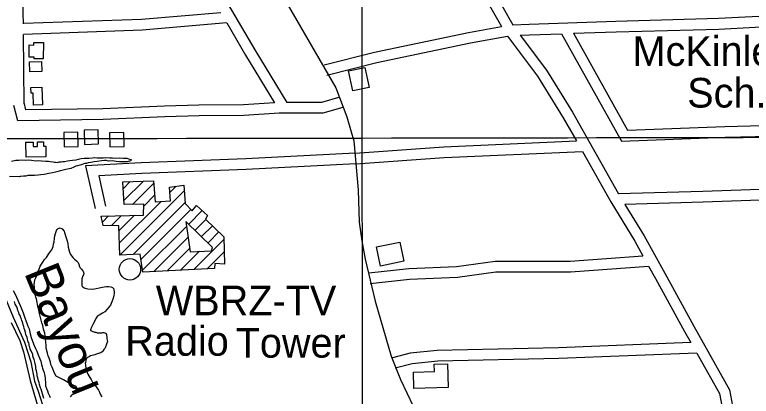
# Model space of a CAD drawing. Extents: x 3297716 to 3335574, y 688621 to 713991.
# Drawn here: x 3327134 to 3329196, y 702393 to 703462 of the extents above; entities that cross this region are included whole.
import ezdxf

# ---------------------------------------------------------------- set-up
doc = ezdxf.new("R2010")
doc.units = 0
for name, color, linetype in [('V-BLDG-IDEN', 7, 'Continuous'), ('V-BLDG-OTLN', 7, 'Continuous'), ('V-GRID-MAJR', 7, 'Continuous'), ('V-RIVR-IDEN', 7, 'Continuous'), ('V-ROAD-CNTR', 7, 'Continuous'), ('V-SITE-VEGE', 7, 'Continuous'), ('V-TOPO-SHOR', 7, 'Continuous'), ('V-TOPO-TOWR', 7, 'Continuous'), ('V-TOPO-TOWR-IDEN', 7, 'Continuous')]:
    doc.layers.add(name, color=color, linetype=linetype)

msp = doc.modelspace()

# ---------------------------------------------------------------- linework, layer by layer
at = {"layer": 'V-BLDG-OTLN'}
for p, q in [((3327437.5140875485, 702974.749023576), (3327457.24304809, 702994.477984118)), ((3327439.375083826, 702941.254090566), (3327493.8979747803, 702995.77698152)), ((3327463.902034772, 702930.426112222), (3327522.6239173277, 702989.1479947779)), ((3327568.290825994, 702964.1040448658), (3327585.856790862, 702981.6700097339)), ((3327427.667107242, 702788.1253968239), (3327608.369745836, 702968.8280354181)), ((3327494.906972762, 702926.0761209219), (3327525.349911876, 702956.5180600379)), ((3327426.551109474, 702822.3653283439), (3327543.2958759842, 702939.1090948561)), ((3327465.377031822, 702790.4793921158), (3327611.126740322, 702936.229100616)), ((3327487.0389884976, 702776.7874195), (3327627.096708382, 702916.844139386)), ((3327379.1212043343, 702881.0002110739), (3327396.650169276, 702898.5291760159)), ((3327404.6171533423, 702871.1412307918), (3327432.834096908, 702899.3581743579)), ((3327425.436111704, 702856.604259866), (3327469.0190245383, 702900.188172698)), ((3327621.0377205, 702875.4312222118), (3327658.855644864, 702913.2481465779)), ((3327639.358683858, 702858.3962562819), (3327669.001624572, 702888.038196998)), ((3327491.795978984, 702746.1884806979), (3327613.891734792, 702868.2852365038)), ((3327657.678647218, 702841.3612903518), (3327687.0375885, 702870.7192316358)), ((3327675.998610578, 702824.3263244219), (3327705.0735524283, 702853.400266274)), ((3327523.330915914, 702742.368488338), (3327618.6687252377, 702837.70729766)), ((3327635.07769242, 702748.0484769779), (3327719.614523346, 702832.585307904)), ((3327560.5798414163, 702744.261484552), (3327623.4467156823, 702807.129358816)), ((3327597.8287669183, 702746.1554807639), (3327651.516659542, 702799.8443733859)), ((3327672.3266179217, 702749.9424731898), (3327720.4725216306, 702798.0883768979)), ((3327720.634521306, 702762.895447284), (3327721.330519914, 702763.5914458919))]:
    msp.add_line(p, q, dxfattribs=at)
for points in [[(3327214.003, 703383.856), (3327213.502, 703338.638), (3327187.828, 703338.925), (3327187.8710000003, 703342.757), (3327174.075, 703342.9130000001), (3327174.458, 703377.397), (3327186.72, 703377.26), (3327186.798, 703384.157)], [(3327174.696, 703329.873), (3327208.818, 703331.0260000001), (3327209.762, 703303.091), (3327175.64, 703301.936)], [(3328114.340733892, 703314.48134411), (3328126.147710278, 703258.5244560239), (3328080.3618018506, 703248.8634753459), (3328068.5548254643, 703304.8203634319)], [(3327178.88, 703258.162), (3327209.553, 703259.3520000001), (3327211.4990000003, 703209.27), (3327186.181, 703208.287), (3327184.842, 703242.765), (3327179.486, 703242.557)], [(3327310.7143411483, 703133.2157066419), (3327270.726421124, 703132.215708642), (3327271.7264191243, 703092.2287886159), (3327311.71333915, 703093.227786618)], [(3327367.631227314, 703139.9216932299), (3327327.64330729, 703138.9216952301), (3327328.6433052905, 703098.9347752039), (3327368.630225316, 703099.933773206)], [(3327439.3380839, 703132.5817079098), (3327399.350163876, 703131.58170991), (3327400.3501618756, 703091.5947898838), (3327440.337081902, 703092.593787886)], [(3327220.362, 703094.056), (3327220.792, 703063.7760000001), (3327165.5500000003, 703062.992), (3327164.958, 703104.65), (3327184.809, 703104.933), (3327184.985, 703092.596), (3327197.38, 703092.772), (3327197.197, 703105.719), (3327214.257, 703105.959), (3327214.427, 703093.9720000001)], [(3327427.667107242, 702788.1253968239), (3327424.979112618, 702870.623231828), (3327381.155200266, 702871.7382295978), (3327375.37821182, 702898.0421769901), (3327494.615973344, 702900.774171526), (3327494.963972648, 702931.0221110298), (3327440.002082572, 702929.9671131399), (3327436.4590896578, 702993.7409855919), (3327521.986918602, 702996.772979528), (3327526.870908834, 702938.3060964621), (3327570.236822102, 702940.426092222), (3327567.07282843, 702978.9180152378), (3327607.0207485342, 702984.771003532), (3327611.3997397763, 702933.000107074), (3327630.863700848, 702912.9671471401), (3327642.494677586, 702927.7561175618), (3327673.7376151, 702900.053172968), (3327667.593627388, 702889.390194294), (3327719.439523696, 702839.605293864), (3327721.3495198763, 702762.846447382), (3327694.2895739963, 702764.699443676), (3327693.3175759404, 702751.009471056), (3327492.6319773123, 702740.8074914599), (3327484.72299313, 702791.6873897)], [(3327612.700737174, 702883.0892068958), (3327624.676713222, 702797.930377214), (3327684.5545934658, 702800.591371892), (3327687.2155881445, 702809.9053532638)], [(3328158.0636464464, 702757.8274574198), (3328146.9866686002, 702811.5083500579), (3328212.498537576, 702825.0263230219), (3328223.575515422, 702771.3454303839)], [(3328347.418267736, 702417.435138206), (3328251.595459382, 702414.580143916), (3328250.230462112, 702460.409052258), (3328309.297343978, 702462.1680487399), (3328308.685345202, 702482.7050076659), (3328345.4412716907, 702483.800005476)]]:
    msp.add_lwpolyline(points, close=True, dxfattribs=at)
at = {"layer": 'V-GRID-MAJR'}
for points in [[(3328118.71, 694026.179), (3328114.745, 697055.047), (3328106.81, 703116.6240000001), (3328098.875, 709178.229), (3328094.9050000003, 712210.951)], [(3301843.772, 703091.794), (3307096.381, 703095.232), (3312348.989, 703099.434), (3317601.597, 703104.4), (3322854.204, 703110.13), (3328106.81, 703116.6240000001), (3333359.415, 703123.882), (3333359.416, 703123.882)]]:
    msp.add_spline(points, degree=3, dxfattribs=at)
at = {"layer": 'V-ROAD-CNTR'}
for points in [[(3327484.253994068, 704206.4335602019), (3328033.1918961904, 703257.2654585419), (3328063.5538354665, 703175.6716217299), (3328076.2868100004, 703134.45170417), (3328083.72679512, 703108.5347560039), (3328095.1007723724, 702971.8320294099), (3328098.567765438, 702881.179210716), (3328105.407751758, 702828.3633163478), (3328114.592733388, 702777.1194188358), (3328142.650677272, 702659.6266538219), (3328187.744587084, 702505.721961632), (3328213.633535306, 702439.887093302), (3328249.139464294, 702365.4482421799), (3328290.202382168, 702291.14839078), (3328361.1192403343, 702189.714593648), (3328459.774043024, 702054.3358644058), (3328488.2519860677, 702003.6259658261), (3328521.199920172, 701939.5720939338), (3328638.621685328, 701645.0346830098), (3328787.7673870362, 701276.102420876), (3328903.659155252, 700987.6919976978), (3328965.789030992, 700835.4823021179), (3329025.666911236, 700679.604613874)], [(3328113.638735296, 704169.193634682), (3328200.6975611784, 704011.135950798), (3328358.898244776, 703730.604511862), (3328459.6870431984, 703556.1748607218), (3328529.049904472, 703433.7021056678)], [(3327154.960652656, 703568.3698363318), (3327389.0781844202, 703574.2828245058), (3327528.9289047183, 703586.6327998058), (3327672.8676168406, 703591.5117900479), (3327805.72735112, 703364.155244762), (3327895.4101717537, 703216.0575409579)], [(3328412.4631376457, 703577.94081719), (3328433.647095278, 703541.2788905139), (3328497.081968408, 703429.272114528)], [(3327157.8966467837, 703437.0430989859), (3327157.5926473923, 703466.7980394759), (3327155.7386511, 703538.378896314)], [(3328529.049904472, 703433.7021056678), (3328573.959814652, 703436.027101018), (3328816.706329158, 703443.775085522), (3329104.460753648, 703452.040068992), (3329273.906414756, 703460.7600515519), (3329466.978028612, 703469.5770339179), (3329605.59875137, 703473.054026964), (3329823.016316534, 703477.0670189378), (3330012.2999379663, 703484.9830031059), (3330042.7958769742, 703485.790001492)], [(3327710.4305417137, 703467.7720375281), (3327488.92298473, 703448.7150756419), (3327157.8966467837, 703437.044098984)], [(3327727.1845082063, 703439.102094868), (3327490.7389810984, 703418.76113555), (3327158.2036461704, 703407.0361589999)], [(3327727.1835082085, 703439.103094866), (3327779.943402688, 703348.8172754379), (3327860.7692410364, 703215.3435423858)], [(3328698.8855648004, 703409.999153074), (3328817.6163273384, 703413.789145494), (3329105.662751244, 703422.0621289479), (3329275.3624118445, 703430.79611148), (3329468.038026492, 703439.5950938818), (3329606.250750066, 703443.0600869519), (3329792.5143775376, 703446.4990800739)], [(3328000.585961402, 703321.8003294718), (3328141.304679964, 703357.519258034), (3328404.568153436, 703412.55114797), (3328497.081968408, 703429.272114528)], [(3328698.887564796, 703409.999153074), (3328850.0502624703, 703138.563695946), (3329122.235718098, 703149.2286746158), (3329335.572291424, 703154.108664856), (3329585.900790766, 703162.932647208), (3329709.52354352, 703173.8726253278)], [(3327160.1956421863, 703212.1215488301), (3327158.2036461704, 703407.0351590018)], [(3328007.9679466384, 703292.7223876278), (3328148.06666644, 703328.2853165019), (3328410.3061419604, 703383.1032068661), (3328513.667935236, 703401.782169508)], [(3328513.667935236, 703401.782169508), (3328598.1557662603, 703289.543393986), (3328669.8776228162, 703173.547625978), (3328707.0375484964, 703108.363756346)], [(3328549.023864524, 703404.695163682), (3328575.2138121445, 703406.05116097), (3328665.148632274, 703408.9221552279)], [(3328549.023864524, 703404.695163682), (3328622.949716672, 703306.4893600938), (3328695.6755712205, 703188.8695953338), (3328762.3924377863, 703071.8388293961), (3328824.848312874, 702960.0160530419)], [(3328665.148632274, 703408.923155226), (3328832.8082969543, 703107.8657573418), (3329123.1657162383, 703119.2427345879), (3329336.44428968, 703124.1207248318), (3329587.7527870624, 703132.9787071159), (3329712.1675382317, 703143.988685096)], [(3328043.9658746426, 703231.209510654), (3327992.35697786, 703215.8745413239), (3327895.4101717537, 703216.0575409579)], [(3328052.509857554, 703202.4515681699), (3327996.6929691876, 703185.8666013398), (3327873.823214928, 703186.097600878), (3327775.625411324, 703179.99161309), (3327650.09266239, 703178.4606161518), (3327553.856854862, 703175.7936214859), (3327380.9692006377, 703168.4956360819), (3327141.852678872, 703165.1496427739), (3327130.6777012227, 703208.199556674)], [(3327860.7692410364, 703215.3435423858), (3327774.5114135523, 703209.9795531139), (3327649.4946635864, 703208.4545561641), (3327552.8088569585, 703205.775561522), (3327380.1272023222, 703198.487576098), (3327164.9746326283, 703195.4755821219), (3327159.715643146, 703215.7375415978)], [(3328086.76178905, 703074.5258240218), (3328335.0582924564, 703091.7867895), (3328707.0375484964, 703108.363756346)], [(3328087.0147885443, 703074.540823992), (3327780.855400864, 703058.4588561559), (3327487.996986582, 703047.4528781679), (3327331.806298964, 703038.4418961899), (3327359.03324451, 702919.499134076)], [(3328088.8417848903, 703044.597883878), (3328336.76628904, 703061.8328494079), (3328723.7325151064, 703079.077814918)], [(3328723.7325151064, 703079.078814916), (3328736.264490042, 703057.0948588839), (3328803.039356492, 702937.5400979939), (3328870.2342221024, 702827.358318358), (3328893.0151765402, 702786.214400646)], [(3328088.588785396, 703044.5828839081), (3327782.2053981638, 703028.488916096), (3327489.424983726, 703017.4849381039), (3327368.970224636, 703010.5359520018), (3327388.2771860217, 702926.193120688)], [(3329795.791370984, 703009.7619535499), (3329594.197774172, 702988.92699522), (3329352.923256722, 702977.3600183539), (3329061.066840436, 702966.8160394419), (3328824.848312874, 702960.0160530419)], [(3329798.875364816, 702979.9200132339), (3329596.459769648, 702959.0010550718), (3329354.183254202, 702947.3860783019), (3329062.0408384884, 702936.8320994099), (3328842.466277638, 702930.511112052)], [(3328842.4642776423, 702930.5121120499), (3328896.174170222, 702842.440288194), (3328954.0430544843, 702737.9314972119), (3329035.9438906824, 702589.254794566), (3329135.6656912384, 702411.454150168), (3329157.9596466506, 702292.0993888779)], [(3328125.653711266, 702739.226494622), (3328237.069488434, 702750.811471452), (3328370.600221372, 702756.7974594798), (3328479.038004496, 702771.8924292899), (3328689.29558398, 702771.5754299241), (3328893.0151765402, 702786.214400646)], [(3328128.755705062, 702709.386554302), (3328239.295483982, 702720.881531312), (3328373.3462158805, 702726.8895192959), (3328481.094000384, 702741.8884892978), (3328690.349581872, 702741.573489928), (3328909.032144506, 702757.288458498)], [(3328909.032144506, 702757.2894584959), (3328927.781107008, 702723.4275262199), (3329009.7219431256, 702574.6788237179), (3329027.2359080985, 702543.4518861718)], [(3329027.2369080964, 702543.4518861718), (3328656.59064939, 702528.9949150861), (3328316.9273287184, 702521.7109296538), (3328240.823480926, 702513.736945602), (3328191.60157937, 702500.4629721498)], [(3329043.7158751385, 702514.071944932), (3328657.496647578, 702499.006975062), (3328318.815324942, 702491.744989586), (3328246.3274699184, 702484.1490047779), (3328199.413563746, 702471.497030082)], [(3329043.7138751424, 702514.0729449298), (3329107.083748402, 702401.0881708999), (3329128.4697056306, 702286.591399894)]]:
    msp.add_lwpolyline(points, dxfattribs=at)
at = {"layer": 'V-SITE-VEGE'}
for points in [[(3327312.076, 703057.264), (3327319.559, 703059.215), (3327328.392, 703060.475), (3327335.177, 703060.399), (3327341.2800000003, 703060.33), (3327350.105, 703060.911), (3327357.58, 703062.185), (3327364.355, 703061.431), (3327375.887, 703061.302), (3327382.67, 703061.225), (3327388.782, 703061.839), (3327400.306, 703061.03), (3327407.767, 703060.948), (3327415.901, 703060.1780000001), (3327426.082, 703060.743), (3327438.29, 703060.608), (3327447.107, 703060.512), (3327451.835, 703058.421), (3327458.594, 703056.313), (3327460.619, 703055.611), (3327457.877, 703052.9280000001), (3327448.352, 703050.321), (3327444.952, 703049.68), (3327442.239, 703049.711), (3327437.491, 703049.764), (3327427.3170000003, 703049.877), (3327417.828, 703050.661), (3327411.738, 703052.084), (3327406.321, 703052.824), (3327396.1380000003, 703052.258), (3327390.0470000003, 703053.684), (3327384.622, 703053.743), (3327376.467, 703052.478), (3327364.2430000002, 703051.257), (3327356.089, 703049.991), (3327351.3340000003, 703049.365), (3327346.5700000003, 703048.06), (3327339.093, 703046.7880000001), (3327335.009, 703045.475), (3327330.254, 703044.851), (3327320.041, 703041.572), (3327315.965, 703040.939), (3327309.151, 703038.301), (3327304.396, 703037.677), (3327298.94, 703035.025), (3327290.762, 703031.723), (3327285.9990000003, 703030.419), (3327276.48, 703028.4890000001), (3327268.9960000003, 703026.5380000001), (3327261.5130000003, 703024.586), (3327247.91, 703021.346), (3327239.061, 703018.733), (3327229.5500000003, 703017.4770000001), (3327215.947, 703014.2390000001), (3327207.122, 703013.658), (3327199.653, 703013.064), (3327188.784, 703011.827), (3327183.3510000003, 703011.208), (3327177.926, 703011.27), (3327170.465, 703011.354), (3327164.343, 703010.063), (3327158.232, 703009.453), (3327150.7630000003, 703008.857), (3327148.7290000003, 703008.882), (3327146.008, 703008.233), (3327118.876, 703008.532)], [(3327124.1040000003, 703051.894), (3327137.025, 703054.462), (3327145.1720000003, 703055.05), (3327151.961, 703055.652), (3327163.477, 703054.167), (3327172.31, 703055.427), (3327180.443, 703054.657), (3327192.636, 703053.166), (3327200.7830000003, 703053.753), (3327208.9080000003, 703052.306), (3327221.11, 703051.492), (3327227.893, 703051.417), (3327233.312, 703050.677), (3327241.4420000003, 703049.909), (3327244.828, 703049.193), (3327248.217, 703049.156), (3327252.2800000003, 703048.431), (3327255, 703049.08), (3327258.4, 703049.721), (3327263.833, 703050.337), (3327267.911, 703050.97), (3327272.6580000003, 703050.917), (3327281.497, 703052.854), (3327288.29, 703053.459), (3327295.7660000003, 703054.732), (3327305.279, 703055.984), (3327312.076, 703057.264)], [(3327204.955, 702757.936), (3327211.859, 702768.7170000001), (3327216.69, 702776.123), (3327222.187, 702782.166), (3327228.395, 702791.595), (3327232.532, 702797.653), (3327237.348, 702803.707), (3327240.846, 702813.165), (3327242.278, 702819.931), (3327243.6950000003, 702825.3420000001), (3327245.1720000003, 702836.18), (3327245.9250000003, 702842.957), (3327247.3510000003, 702849.046), (3327250.1550000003, 702857.156), (3327252.225, 702860.523), (3327254.969, 702863.206), (3327258.375, 702864.524), (3327261.097, 702865.174), (3327263.125, 702864.471), (3327266.494, 702862.4010000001), (3327271.845, 702855.556), (3327273.164, 702852.15), (3327277.096, 702839.895), (3327280.367, 702829.006), (3327282.302, 702820.165), (3327283.5640000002, 702811.332), (3327286.795, 702797.051), (3327290.111, 702790.229), (3327296.126, 702782.023), (3327300.8200000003, 702777.2220000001), (3327306.8740000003, 702772.405), (3327309.557, 702769.6630000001), (3327311.568, 702767.605), (3327312.223, 702765.563), (3327313.5500000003, 702762.833), (3327314.2060000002, 702760.791), (3327314.1750000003, 702758.08), (3327315.508, 702756.03), (3327316.166, 702753.988), (3327320.86, 702749.185), (3327323.536, 702745.765), (3327325.548, 702743.707), (3327326.83, 702736.909), (3327326.113, 702733.524), (3327324.718, 702730.149), (3327321.914, 702722.039), (3327321.1750000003, 702716.618), (3327321.079, 702707.8030000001), (3327321.6950000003, 702702.37), (3327323.031, 702700.3200000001), (3327327.741, 702696.875), (3327331.1240000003, 702696.158), (3327337.8850000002, 702694.049), (3327352.12, 702693.211), (3327384.075, 702699.64), (3327390.867, 702700.242), (3327396.3000000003, 702700.861), (3327402.393, 702699.435), (3327407.801, 702698.02), (3327411.154, 702694.59), (3327412.3680000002, 702681.687), (3327411.615, 702674.912), (3327408.789, 702664.769), (3327405.991, 702657.334), (3327401.823, 702648.5650000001), (3327392.88, 702637.133), (3327386.0130000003, 702629.746), (3327379.863, 702625.7440000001), (3327369.629, 702620.431), (3327364.8340000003, 702616.4130000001), (3327360.7060000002, 702611.033), (3327355.844, 702600.912), (3327352.376, 702594.1680000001), (3327348.903, 702586.7440000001), (3327345.428, 702579.3200000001), (3327345.403, 702577.284), (3327348.788, 702576.569), (3327350.81, 702575.189), (3327356.89, 702573.088), (3327360.953, 702572.363), (3327364.329, 702570.968), (3327373.825, 702570.8640000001), (3327377.217, 702570.8250000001), (3327379.934, 702571.474), (3327383.33, 702571.435), (3327386.0330000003, 702570.729), (3327389.4020000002, 702568.656), (3327390.7290000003, 702565.926), (3327390.699, 702563.214), (3327391.325, 702558.459), (3327391.272, 702553.708), (3327393.224, 702546.226), (3327391.815, 702541.493), (3327389.72, 702536.091), (3327386.93, 702529.336), (3327385.544, 702526.639), (3327383.488, 702524.626), (3327380.721, 702519.91), (3327378.656, 702517.218), (3327374.556, 702514.552), (3327364.3510000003, 702511.951)], [(3327289.747, 702391.3520000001), (3327294.561, 702397.404), (3327298.678, 702401.429), (3327302.807, 702406.809), (3327304.8710000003, 702409.5), (3327306.929, 702411.513), (3327306.288, 702414.911), (3327306.333, 702418.982), (3327305, 702421.03), (3327302.964, 702421.0530000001), (3327297.576, 702424.505), (3327288.796, 702427.995), (3327270.6040000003, 702439.0480000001), (3327253.745, 702448.057), (3327249.69, 702449.458), (3327245.041, 702458.328), (3327238.436, 702474.684), (3327235.13, 702482.183), (3327233.84, 702488.3030000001), (3327229.9, 702499.878), (3327227.262, 702506.692), (3327225.31, 702514.175), (3327222.068, 702527.78), (3327221.483, 702535.927), (3327220.895, 702544.074), (3327219.6580000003, 702554.941), (3327219.0640000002, 702562.41), (3327217.788, 702569.885), (3327214.526, 702581.454), (3327212.596, 702590.973), (3327209.975, 702599.143), (3327206.069, 702614.109), (3327202.799, 702625.001), (3327200.878, 702635.198), (3327198.271, 702644.721), (3327196.364, 702656.278), (3327194.443, 702666.475), (3327193.1380000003, 702671.236), (3327190.509, 702678.728), (3327189.904, 702685.519), (3327188.6920000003, 702698.421), (3327188.096, 702705.89), (3327188.85, 702712.665), (3327190.281, 702719.434), (3327191.676, 702722.809), (3327193.056, 702724.828), (3327195.844, 702731.583), (3327197.261, 702736.993), (3327200.073, 702745.779), (3327202.8540000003, 702751.856), (3327204.955, 702757.936)], [(3327129.574, 702689.58), (3327135.544, 702677.304), (3327151.423, 702641.172), (3327157.37, 702626.862), (3327161.968, 702613.243), (3327167.225, 702598.26), (3327170.52, 702589.406), (3327173.83, 702581.907), (3327176.384, 702567.632), (3327179.669, 702558.099), (3327182.947, 702547.887), (3327188.231, 702534.9400000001), (3327191.529, 702526.762), (3327195.518, 702519.254), (3327199.475, 702509.037), (3327204.1010000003, 702498.129), (3327206.737, 702491.317), (3327208.044, 702486.552), (3327208.668, 702481.7980000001), (3327210.636, 702475.671), (3327211.269, 702471.593), (3327213.2430000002, 702466.145), (3327215.889, 702460.01), (3327217.186, 702454.568), (3327217.811, 702449.813), (3327218.427, 702444.379), (3327219.062, 702440.304), (3327219.6580000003, 702432.835), (3327219.605, 702428.085), (3327220.221, 702422.652), (3327222.853, 702415.16), (3327225.491, 702408.3470000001), (3327227.457, 702402.219), (3327230.764, 702394.721), (3327232.747, 702389.952)], [(3327145.168, 702627.675), (3327142.522, 702633.811), (3327141.219, 702638.5750000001), (3327139.237, 702643.345), (3327135.2600000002, 702651.528), (3327133.298, 702658.336)], [(3327215.074, 702386.755), (3327207.228, 702413.299), (3327205.91, 702416.707), (3327202.625, 702426.238), (3327202.006, 702431.6730000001), (3327200.024, 702436.443), (3327198.08, 702444.607), (3327196.776, 702449.366), (3327196.157, 702454.804), (3327194.9080000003, 702464.3150000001), (3327192.933, 702469.762), (3327192.329, 702476.5530000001), (3327190.394, 702485.395), (3327187.801, 702496.274), (3327185.163, 702503.089), (3327184.514, 702505.809), (3327183.881, 702509.887), (3327179.255, 702520.792), (3327177.264, 702524.884), (3327175.9760000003, 702531.006), (3327173.9790000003, 702534.42), (3327174.032, 702539.167), (3327172.72, 702543.253), (3327171.395, 702545.981), (3327170.754, 702549.378), (3327169.443, 702553.464), (3327168.13, 702557.5480000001), (3327164.8370000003, 702566.403), (3327163.541, 702571.845), (3327162.252, 702577.964), (3327160.272, 702582.736), (3327158.974, 702588.1780000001), (3327156.9990000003, 702593.625), (3327156.366, 702597.703), (3327155.719, 702600.425), (3327153.737, 702605.194), (3327152.424, 702609.278), (3327150.435, 702613.372), (3327148.467, 702619.5), (3327146.4790000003, 702623.5920000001), (3327145.168, 702627.675)], [(3327364.3510000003, 702511.951), (3327358.217, 702509.305), (3327350.054, 702507.361), (3327345.972, 702506.051), (3327342.562, 702504.732), (3327337.784, 702502.071), (3327333.67, 702498.045), (3327332.941, 702493.306), (3327331.522, 702487.893), (3327330.807, 702484.512), (3327331.45, 702481.112), (3327332.691, 702470.921), (3327334.649, 702464.118), (3327337.9420000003, 702455.26), (3327343.9450000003, 702445.696), (3327347.951, 702440.226), (3327351.916, 702430.684), (3327356.6180000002, 702426.562), (3327361.969, 702419.719), (3327368.646, 702410.147), (3327370.62, 702404.697), (3327372.594, 702399.25), (3327377.2600000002, 702391.735)]]:
    msp.add_lwpolyline(points, dxfattribs=at)
at = {"layer": 'V-TOPO-SHOR'}
for points in [[(3327105.934, 704178.388), (3327102.762, 704136.4720000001), (3327056.199, 703965.12), (3327005.515, 703788.404), (3326985.111, 703718.258), (3326968.159, 703654.166), (3326963.6720000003, 703615.647), (3326960.43, 703567.642), (3326962.648, 703523.634), (3326971.42, 703460.609), (3326995.451, 703248.551), (3327025.923, 702946.4280000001), (3327041.822, 702854.903), (3327048.904, 702822.346), (3327073.771, 702746.285), (3327129.148, 702615.076), (3327160.849, 702545.03), (3327178.4990000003, 702489.349), (3327189.407, 702435.772), (3327199.239, 702407.243), (3327216.889, 702351.562), (3327276.0130000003, 702191.892), (3327366.09, 701956.095), (3327421.5270000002, 701805.305)], [(3327123.572, 702600.253), (3327148.039, 702549.231), (3327158.519, 702517.991), (3327176.568, 702437.267), (3327213.078, 702313.035), (3327274.937, 702156.041), (3327347.832, 701956.974), (3327405.895, 701800.027)]]:
    msp.add_lwpolyline(points, dxfattribs=at)
at = {"layer": 'V-TOPO-TOWR'}
msp.add_line((3327456.2600000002, 702748.856), (3327456.2600000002, 702748.856), dxfattribs=at)
msp.add_circle((3327456.2600000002, 702748.856), 30.000000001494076, dxfattribs=at)

# ---------------------------------------------------------------- texts
at = {"layer": 'V-BLDG-IDEN'}
for s, p in [('McKinley', (3328863.7402350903, 703318.737335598)), ('WBRZ-TV', (3327528.7569050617, 702620.0407329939))]:
    msp.add_text(s, height=82.99983200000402, dxfattribs=at).set_placement(p)
msp.add_text('Sch.', height=82.99983200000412, rotation=0.021080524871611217, dxfattribs=at).set_placement((3329016.981928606, 703202.06656894))
at = {"layer": 'V-RIVR-IDEN'}
msp.add_text('Bayou', height=99.999801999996, rotation=292.0263707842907, dxfattribs=at).set_placement((3327158.909466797, 702740.0294504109))
at = {"layer": 'V-TOPO-TOWR-IDEN'}
for s, p in [('Radio', (3327443.1040000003, 702506.811)), ('Tower', (3327752.361, 702501.411))]:
    msp.add_text(s, height=82.999998, dxfattribs=at).set_placement(p)

doc.saveas('drawing.dxf')
